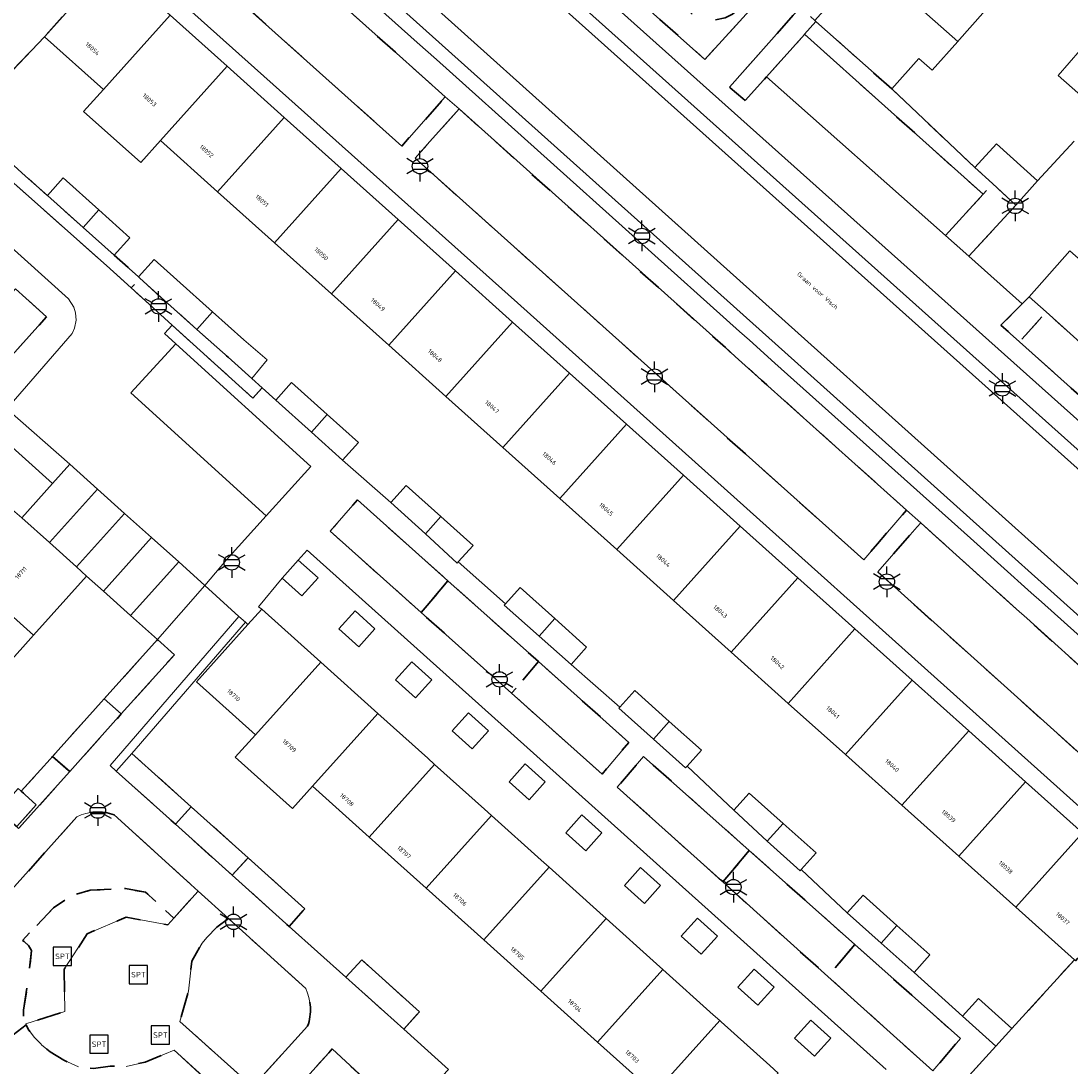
# Model space of a CAD drawing. Extents: x 105780 to 185197, y 477999 to 525027.
# Tile 312 of 562: x 107141 to 107228, y 479223 to 479310. Entities that reach past the tile are written whole.
import ezdxf
from ezdxf.enums import TextEntityAlignment as Align

# ---------------------------------------------------------------- set-up
doc = ezdxf.new("R2010")
doc.units = 0
doc.linetypes.add('XX-HIDDEN', pattern=[4, 2, -2])
for name, color, linetype, lineweight in [('B-GV-GR-HAAG_01-G', 252, 'GR-HAAG1', 13), ('B-GV-GR-MATERIAALGRENS-G', 252, 'XX-HIDDEN', 35), ('B-RO-IE-MEUBILAIR_WEGMEUBILAIR-S', 252, 'Continuous', 25), ('B-XX-KG-KADASTRAAL_BEBOUWING-G', 252, 'Continuous', 20), ('B1-WE-OG-BEBOUWING-T18', 7, 'Continuous', 18), ('B1-WE-OG-TERREIN_ERF-GV', 252, 'Continuous', 18), ('B1-WE-OG-TOPOGRAFIE-T18', 10, 'Continuous', 18), ('B1-WE-VH-VERHARDING_ASFALT-GV', 252, 'Continuous', 18), ('B1-WE-VH-VERHARDING_BETONSTRAATSTEEN-GV', 252, 'Continuous', 18), ('B1-WE-VH-VERHARDING_STRAATBAKSTEEN-GV', 252, 'Continuous', 18), ('B1-WE-VH-VERHARDING_TEGEL-GV', 252, 'Continuous', 18)]:
    doc.layers.add(name, color=color, linetype=linetype, lineweight=lineweight)
doc.styles.add('NLCS-ISO', font='NLCS-ISO.ttf')
doc.styles.add('NLCS-ISO-M200-T18', font='NLCS-ISO.ttf', dxfattribs={"height": 0.36})
doc.linetypes.add('GR-HAAG1', pattern='A,6,[176,NLCS.shx,S=0.125,R=0,X=0,Y=0],-2', length=8)

# ---------------------------------------------------------------- blocks, each defined once
blk = doc.blocks.new('B-SIE-WEG_LICHTMAST-SO')
at = {"ltscale": 0.1}
for p, q in [((0, 1.27), (0, 2.53)), ((-1.1, 0.63), (-2.19, 1.27)), ((1.1, 0.63), (2.19, 1.27)), ((-1.1, -0.63), (-2.19, -1.27)), ((0, -1.27), (0, -2.53)), ((1.1, -0.63), (2.19, -1.27))]:
    blk.add_line(p, q, dxfattribs=at)
at = {"flags": 128}
for points in [[(-1.16, 0.5), (1.16, 0.5)], [(-1.16, -0.5), (1.16, -0.5)]]:
    blk.add_lwpolyline(points, dxfattribs=at)
at = {"ltscale": 0.1}
blk.add_circle((0, 0), 1.27, dxfattribs=at)
at = {"style": 'NLCS-ISO'}
blk.add_attdef('TYPE', text='', height=1.8, dxfattribs=at).set_placement((0, 2.53), align=Align.BOTTOM_CENTER)
blk = doc.blocks.new('SIE-WEG_SPEELTOESTEL-SO')
at = {"flags": 128}
blk.add_lwpolyline([(-0.75, -0.75), (0.75, -0.75), (0.75, 0.75), (-0.75, 0.75)], close=True, dxfattribs=at)
at = {"style": 'NLCS-ISO'}
blk.add_text('SPT', height=0.45, dxfattribs=at).set_placement((0, 0), align=Align.MIDDLE_CENTER)

msp = doc.modelspace()

# ---------------------------------------------------------------- linework, layer by layer
at = {"layer": 'B-GV-GR-HAAG_01-G', "flags": 128}
msp.add_lwpolyline([(107159.468, 479259.941), (107158.929, 479260.407), (107148.307, 479248.12), (107148.809, 479247.669), (107150.11, 479249.117)], close=True, dxfattribs=at)
at = {"layer": 'B-GV-GR-MATERIAALGRENS-G', "flags": 128}
for points in [[(107147.788, 479326.953), (107144.945, 479323.813), (107172.353, 479299.225), (107173.563, 479300.59), (107175.95, 479303.282), (107174.034, 479304.996), (107172.44, 479306.422), (107163.293, 479314.606)], [(107187.683, 479315.005), (107197.347, 479306.379), (107202.776, 479312.339), (107200.671, 479314.252), (107200.83, 479313.597), (107200.975, 479312.875), (107200.952, 479312.186), (107200.835, 479311.679), (107200.55, 479311.048), (107200.252, 479310.631), (107199.635, 479310.107), (107199.014, 479309.799), (107198.145, 479309.625), (107197.179, 479309.727), (107196.395, 479310.03), (107195.637, 479310.754), (107194.9, 479311.74), (107193.695, 479314.022), (107193.126, 479315.664), (107192.902, 479316.586), (107191.493, 479315.001), (107189.213, 479317.029), (107187.038, 479318.963), (107184.655, 479321.082), (107185.123, 479321.608), (107181.107, 479325.217)], [(107145.568, 479243.893), (107140.193, 479237.866), (107136.413, 479233.627), (107133.075, 479229.895), (107131.742, 479228.404), (107130.374, 479226.875), (107132.633, 479225.265), (107133.896, 479224.518), (107135.149, 479224.284), (107136.358, 479224.322), (107137.931, 479224.595), (107139.709, 479225.438), (107141.4, 479226.719), (107141.354, 479226.822), (107141.194, 479227.182), (107141.161, 479227.933), (107141.556, 479230.33), (107141.839, 479232.855)], [(107141.839, 479232.855), (107141.572, 479233.262), (107141.238, 479233.59), (107141.076, 479233.685), (107143.646, 479236.384), (107145.24, 479237.43), (107146.664, 479237.828), (107149.581, 479237.977), (107151.23, 479237.665), (107153.574, 479235.536), (107155.58, 479237.767), (107154.375, 479238.862), (107148.653, 479244.046)], [(107164.443, 479229.721), (107158.075, 479235.502), (107157.115, 479234.774), (107156.282, 479233.935), (107155.902, 479233.477), (107155.442, 479232.671), (107155.055, 479231.994), (107154.77, 479229.505), (107154.069, 479226.997), (107160.08, 479221.618), (107160.663, 479222.264), (107164.597, 479226.629)]]:
    msp.add_lwpolyline(points, dxfattribs=at)
for points in [[(107148.142, 479314.089), (107145.551, 479316.322), (107133.209, 479302.533), (107135.576, 479300.428), (107136.324, 479301.255), (107137.633, 479302.714), (107142.902, 479308.246)], [(107205.567, 479308.44), (107205.571, 479308.444), (107206.492, 479309.512), (107206.423, 479309.573), (107205.211, 479310.658), (107199.382, 479304.082), (107200.493, 479303.138), (107200.684, 479302.976), (107202.432, 479304.932)], [(107212.764, 479303.935), (107206.492, 479309.512), (107205.571, 479308.444), (107212.19, 479302.51), (107220.288, 479295.25), (107221.07, 479296.127), (107219.624, 479297.461)], [(107177.085, 479302.283), (107174.677, 479299.589), (107173.46, 479298.227), (107210.449, 479265.088), (107211.594, 479266.421), (107213.588, 479268.741), (107213.979, 479269.197), (107202.035, 479279.908), (107199.841, 479281.876), (107199.041, 479282.593)], [(107146.083, 479292.516), (107143.142, 479295.138), (107141.349, 479296.747), (107139.123, 479298.744), (107136.324, 479301.255), (107135.576, 479300.428), (107140.623, 479295.937), (107148.019, 479289.358), (107150.052, 479287.516), (107150.776, 479288.324), (107150.662, 479288.426), (107148.659, 479290.22)], [(107223, 479294.346), (107221.07, 479296.127), (107220.288, 479295.25), (107217.189, 479291.858), (107219.124, 479290.128)], [(107155.463, 479284.103), (107152.513, 479286.73), (107150.776, 479288.324), (107150.052, 479287.516), (107151.195, 479286.48), (107153.439, 479284.447), (107160.084, 479278.426), (107160.84, 479279.269), (107160.007, 479280.043), (107158.04, 479281.808)], [(107143.06, 479285.131), (107140.505, 479287.441), (107130.485, 479276.277), (107133.045, 479273.962)], [(107225.489, 479285.538), (107224.094, 479286.791), (107223.513, 479286.207), (107221.768, 479284.453), (107223.307, 479283.075)], [(107233.668, 479278.192), (107225.489, 479285.538), (107223.307, 479283.075), (107239.272, 479268.781), (107244.811, 479274.907), (107243.695, 479275.877), (107239.894, 479271.588), (107237.623, 479273.6), (107235.392, 479275.579), (107235.287, 479275.672), (107233.129, 479277.584)], [(107173.957, 479260.744), (107176.171, 479263.356), (107168.701, 479270.031), (107166.456, 479267.446)], [(107231.933, 479253.006), (107223.888, 479260.267), (107223.05, 479261.023), (107216.122, 479267.275), (107215.152, 479268.15), (107214.866, 479267.822), (107212.747, 479265.393), (107211.611, 479264.091), (107247.224, 479232.029), (107247.229, 479232.034), (107250.765, 479236.012), (107250.421, 479236.322), (107245.836, 479240.46)], [(107176.171, 479263.356), (107173.957, 479260.744), (107181.417, 479254.078), (107183.63, 479256.691)], [(107153.611, 479257.257), (107152.214, 479258.506), (107147.832, 479253.621), (107149.236, 479252.373)], [(107183.63, 479256.691), (107181.417, 479254.078), (107188.876, 479247.413), (107191.086, 479250.028)], [(107149.236, 479252.373), (107147.832, 479253.621), (107147.828, 479253.625), (107147.579, 479253.338), (107143.575, 479248.874), (107144.981, 479247.621)], [(107144.981, 479247.621), (107143.575, 479248.874), (107143.372, 479248.648), (107140.992, 479245.994), (107142.228, 479244.888), (107140.627, 479243.1), (107139.39, 479244.208), (107139.364, 479244.179), (107140.77, 479242.919)], [(107150.11, 479249.117), (107148.809, 479247.669), (107153.695, 479243.281), (107154.997, 479244.725)], [(107198.825, 479238.515), (107201.019, 479241.105), (107192.299, 479248.869), (107190.133, 479246.337)], [(107154.997, 479244.725), (107153.695, 479243.281), (107158.387, 479239.066), (107159.683, 479240.514)], [(107201.019, 479241.105), (107198.825, 479238.515), (107207.489, 479230.719), (107209.722, 479233.355)], [(107159.683, 479240.514), (107158.387, 479239.066), (107163.078, 479234.853), (107164.369, 479236.303)], [(107239.247, 479234.83), (107234.366, 479239.212), (107233.402, 479238.157), (107233.411, 479238.149), (107227.91, 479232.015), (107227.823, 479232.093), (107222.66, 479226.419), (107221.346, 479224.966), (107218.054, 479221.327), (107222.894, 479216.918), (107239.284, 479234.797)], [(107143.646, 479236.384), (107141.076, 479233.685), (107141.238, 479233.59), (107141.572, 479233.262), (107141.839, 479232.855), (107141.556, 479230.33), (107141.161, 479227.933), (107141.194, 479227.182), (107141.354, 479226.822), (107144.582, 479227.825), (107144.533, 479231.313), (107146.432, 479234.239), (107149.638, 479235.614), (107153.067, 479234.973), (107153.574, 479235.536), (107151.23, 479237.665), (107149.581, 479237.977), (107146.664, 479237.828), (107145.24, 479237.43)], [(107209.722, 479233.355), (107207.489, 479230.719), (107216.153, 479222.923), (107218.426, 479225.606)], [(107169.055, 479232.092), (107167.752, 479230.654), (107172.52, 479226.372), (107173.815, 479227.814)], [(107158.656, 479220.035), (107153.591, 479224.635), (107151.201, 479223.656), (107149.644, 479223.301), (107148.32, 479223.308), (107146.951, 479223.118), (107145.707, 479223.261), (107144.49, 479223.801), (107143.361, 479224.488), (107142.663, 479225.085), (107142.626, 479225.122), (107142.066, 479225.682), (107141.552, 479226.379), (107141.4, 479226.719), (107139.709, 479225.438), (107137.931, 479224.595), (107136.358, 479224.322), (107135.149, 479224.284), (107133.896, 479224.518), (107132.633, 479225.265), (107130.374, 479226.875), (107127.138, 479223.276), (107126.441, 479222.501), (107130.16, 479219.184), (107127.831, 479216.572), (107127.991, 479213.781), (107132.475, 479209.771), (107134.711, 479207.771), (107136.971, 479205.554), (107137.17, 479205.49), (107137.361, 479205.516), (107139.661, 479207.473), (107140.271, 479207.741), (107141.246, 479207.72), (107142.163, 479207.547), (107142.791, 479207.21), (107143.764, 479206.518), (107145.275, 479205.16)], [(107172.578, 479219.228), (107166.627, 479224.736), (107166.342, 479224.428), (107161.378, 479218.933), (107162.497, 479217.88), (107168.561, 479212.44), (107169.82, 479211.399), (107174.855, 479206.728), (107176.335, 479205.395), (107177.691, 479206.942), (107168.854, 479214.937), (107172.293, 479218.92)]]:
    msp.add_lwpolyline(points, close=True, dxfattribs=at)
for points in [[(107148.653, 479244.046, 0.200249), (107145.568, 479243.893)], [(107164.597, 479226.629, 0.198536), (107164.443, 479229.721)]]:
    msp.add_lwpolyline(points, format="xyb", dxfattribs=at)
at = {"layer": 'B-XX-KG-KADASTRAAL_BEBOUWING-G', "flags": 128}
for points in [[(107214.913, 479319.122), (107210.763, 479314.454), (107218.204, 479307.838), (107218.362, 479308.016), (107220.285, 479310.191), (107222.321, 479312.481)], [(107153.257, 479310.027), (107148.403, 479314.38), (107148.142, 479314.089), (107142.902, 479308.246), (107147.757, 479303.893)], [(107210.763, 479314.454), (107206.423, 479309.573), (107206.492, 479309.512), (107212.764, 479303.935), (107215.007, 479306.459), (107216.108, 479305.48), (107218.204, 479307.838)], [(107157.964, 479305.807), (107153.257, 479310.027), (107147.757, 479303.893), (107146.131, 479302.08), (107150.837, 479297.859), (107152.463, 479299.672)], [(107228.29, 479307.13), (107226.497, 479305.058), (107229.951, 479301.995), (107231.728, 479304.049)], [(107162.67, 479301.586), (107157.964, 479305.807), (107152.463, 479299.672), (107157.169, 479295.452)], [(107167.364, 479297.376), (107162.67, 479301.586), (107157.169, 479295.452), (107161.864, 479291.242)], [(107219.624, 479297.461), (107221.07, 479296.127), (107223, 479294.346), (107224.786, 479296.354), (107221.413, 479299.405)], [(107172.055, 479293.17), (107167.364, 479297.376), (107161.864, 479291.242), (107166.555, 479287.036)], [(107143.142, 479295.138), (107146.083, 479292.516), (107147.383, 479293.966), (107144.451, 479296.597)], [(107147.383, 479293.966), (107146.083, 479292.516), (107148.659, 479290.22), (107149.952, 479291.661)], [(107176.788, 479288.926), (107172.055, 479293.17), (107166.555, 479287.036), (107171.287, 479282.792)], [(107153.822, 479288.188), (107151.953, 479289.865), (107150.662, 479288.426), (107150.776, 479288.324), (107152.513, 479286.73), (107155.463, 479284.103), (107156.761, 479285.551)], [(107181.494, 479284.706), (107176.788, 479288.926), (107171.287, 479282.792), (107175.993, 479278.571)], [(107159.33, 479283.246), (107156.761, 479285.551), (107155.463, 479284.103), (107158.04, 479281.808), (107160.007, 479280.043), (107161.252, 479281.599)], [(107186.201, 479280.485), (107181.494, 479284.706), (107175.993, 479278.571), (107180.7, 479274.351)], [(107190.892, 479276.278), (107186.201, 479280.485), (107180.7, 479274.351), (107185.391, 479270.144)], [(107161.965, 479278.248), (107164.906, 479275.61), (107166.214, 479277.069), (107163.274, 479279.707)], [(107166.214, 479277.069), (107164.906, 479275.61), (107167.473, 479273.306), (107168.782, 479274.765)], [(107138.676, 479275.482), (107136.281, 479272.812), (107140.278, 479269.228), (107141.022, 479268.559), (107143.555, 479271.384), (107138.814, 479275.636)], [(107195.583, 479272.071), (107190.892, 479276.278), (107185.391, 479270.144), (107190.082, 479265.938)], [(107147.271, 479270.928), (107144.986, 479272.978), (107143.555, 479271.384), (107141.022, 479268.559), (107143.304, 479266.506)], [(107200.273, 479267.866), (107195.583, 479272.071), (107190.082, 479265.938), (107194.771, 479261.732)], [(107149.504, 479268.925), (107147.271, 479270.928), (107143.304, 479266.506), (107145.534, 479264.499)], [(107171.467, 479269.821), (107174.307, 479267.221), (107175.592, 479268.654), (107172.727, 479271.225)], [(107143.304, 479266.506), (107141.022, 479268.559), (107140.278, 479269.228), (107135.889, 479264.334), (107141.986, 479258.865), (107146.367, 479263.75), (107145.534, 479264.499)], [(107151.737, 479266.922), (107149.504, 479268.925), (107145.534, 479264.499), (107146.367, 479263.75), (107147.767, 479262.495)], [(107175.592, 479268.654), (107174.307, 479267.221), (107176.926, 479264.824), (107177.018, 479264.927), (107178.235, 479266.283)], [(107205.025, 479263.604), (107200.273, 479267.866), (107194.771, 479261.732), (107199.524, 479257.47)], [(107153.971, 479264.918), (107151.737, 479266.922), (107147.767, 479262.495), (107150, 479260.491)], [(107156.125, 479262.986), (107153.971, 479264.918), (107150, 479260.491), (107152.214, 479258.506)], [(107163.829, 479265.075), (107162.496, 479263.59), (107164.133, 479262.12), (107165.477, 479263.595)], [(107135.889, 479264.334), (107135.267, 479263.64), (107131.632, 479259.588), (107137.729, 479254.119), (107141.986, 479258.865)], [(107209.731, 479259.384), (107205.025, 479263.604), (107199.524, 479257.47), (107204.23, 479253.25)], [(107180.91, 479261.463), (107180.804, 479261.345), (107183.683, 479258.804), (107184.97, 479260.239), (107182.112, 479262.803)], [(107165.678, 479256.655), (107165.146, 479257.133), (107160.813, 479261.027), (107159.676, 479259.761), (107155.425, 479255.032), (107160.29, 479250.66)], [(107167.173, 479259.388), (107168.821, 479257.908), (107170.154, 479259.393), (107168.506, 479260.873)], [(107184.97, 479260.239), (107183.683, 479258.804), (107186.337, 479256.462), (107187.605, 479257.875)], [(107214.437, 479255.164), (107209.731, 479259.384), (107204.23, 479253.25), (107208.936, 479249.03)], [(107170.394, 479252.417), (107165.678, 479256.655), (107160.29, 479250.66), (107158.635, 479248.819), (107163.351, 479244.58), (107165.006, 479246.421)], [(107174.831, 479255.192), (107173.183, 479256.672), (107171.85, 479255.187), (107173.498, 479253.707)], [(107219.108, 479250.976), (107214.437, 479255.164), (107208.936, 479249.03), (107213.607, 479244.841)], [(107190.328, 479252.944), (107190.256, 479252.863), (107193.114, 479250.298), (107194.423, 479251.757), (107191.565, 479254.322)], [(107175.072, 479248.213), (107174.498, 479248.728), (107170.394, 479252.417), (107165.006, 479246.421), (107169.684, 479242.218)], [(107176.527, 479250.985), (107178.175, 479249.505), (107179.508, 479250.99), (107177.86, 479252.47)], [(107194.423, 479251.757), (107193.114, 479250.298), (107195.756, 479247.927), (107195.89, 479248.076), (107197.065, 479249.386)], [(107223.798, 479246.768), (107219.108, 479250.976), (107213.607, 479244.841), (107218.298, 479240.635)], [(107179.758, 479244.002), (107179.183, 479244.518), (107175.072, 479248.213), (107169.684, 479242.218), (107174.37, 479238.007)], [(107181.212, 479246.776), (107182.86, 479245.296), (107184.193, 479246.781), (107182.545, 479248.261)], [(107140.627, 479243.1), (107142.228, 479244.888), (107140.992, 479245.994), (107140.738, 479246.222), (107139.137, 479244.434), (107139.39, 479244.208)], [(107228.489, 479242.563), (107223.798, 479246.768), (107218.298, 479240.635), (107222.988, 479236.429)], [(107199.743, 479244.435), (107202.493, 479241.883), (107203.801, 479243.342), (107201.01, 479245.847)], [(107184.518, 479239.723), (107183.859, 479240.315), (107179.758, 479244.002), (107174.37, 479238.007), (107179.13, 479233.728)], [(107185.889, 479242.574), (107187.537, 479241.094), (107188.87, 479242.579), (107187.222, 479244.059)], [(107203.801, 479243.342), (107202.493, 479241.883), (107205.209, 479239.446), (107205.303, 479239.551), (107206.518, 479240.905)], [(107228.489, 479242.563), (107222.988, 479236.429), (107227.823, 479232.093), (107227.91, 479232.015), (107233.411, 479238.149), (107233.402, 479238.157)], [(107189.204, 479235.512), (107188.692, 479235.973), (107184.518, 479239.723), (107179.13, 479233.728), (107183.816, 479229.517)], [(107190.722, 479238.232), (107192.37, 479236.752), (107193.703, 479238.237), (107192.055, 479239.717)], [(107209.087, 479235.966), (107211.879, 479233.478), (107213.179, 479234.928), (107210.396, 479237.425)], [(107193.89, 479231.301), (107193.368, 479231.769), (107189.204, 479235.512), (107183.816, 479229.517), (107188.502, 479225.306)], [(107195.4, 479234.03), (107197.048, 479232.55), (107198.381, 479234.035), (107196.733, 479235.515)], [(107213.179, 479234.928), (107211.879, 479233.478), (107214.604, 479231.05), (107215.896, 479232.49)], [(107198.576, 479227.09), (107198.044, 479227.567), (107193.89, 479231.301), (107188.502, 479225.306), (107193.188, 479221.095)], [(107200.077, 479229.829), (107201.725, 479228.349), (107203.058, 479229.834), (107201.41, 479231.314)], [(107218.599, 479227.431), (107221.346, 479224.966), (107222.66, 479226.419), (107219.908, 479228.89)], [(107203.407, 479222.748), (107202.721, 479223.365), (107198.691, 479226.986), (107198.576, 479227.09), (107193.188, 479221.095), (107193.303, 479220.991), (107198.019, 479216.753)], [(107204.754, 479225.627), (107206.402, 479224.147), (107207.735, 479225.632), (107206.087, 479227.112)]]:
    msp.add_lwpolyline(points, close=True, dxfattribs=at)
at = {"layer": 'B1-WE-OG-TERREIN_ERF-GV', "flags": 128}
for points in [[(107227.56, 479320.604), (107225.66, 479318.468), (107226.796, 479317.458), (107226.64, 479317.283), (107224.452, 479314.821), (107223.337, 479315.813), (107221.438, 479313.677), (107222.525, 479312.711), (107222.321, 479312.481), (107220.285, 479310.191), (107218.362, 479308.016), (107218.204, 479307.838), (107216.108, 479305.48), (107215.007, 479306.459), (107212.764, 479303.935), (107219.624, 479297.461), (107221.413, 479299.405), (107224.786, 479296.354), (107227.794, 479299.64)], [(107139.123, 479298.744), (107141.349, 479296.747), (107143.142, 479295.138), (107144.451, 479296.597), (107147.383, 479293.966), (107149.952, 479291.661), (107148.659, 479290.22), (107150.662, 479288.426), (107151.953, 479289.865), (107153.822, 479288.188), (107156.761, 479285.551), (107159.33, 479283.246), (107161.252, 479281.599), (107160.007, 479280.043), (107160.84, 479279.269), (107161.965, 479278.248), (107163.274, 479279.707), (107166.214, 479277.069), (107168.782, 479274.765), (107167.473, 479273.306), (107171.467, 479269.821), (107172.727, 479271.225), (107175.592, 479268.654), (107178.235, 479266.283), (107177.018, 479264.927), (107180.91, 479261.463), (107182.112, 479262.803), (107184.97, 479260.239), (107187.605, 479257.875), (107186.337, 479256.462), (107190.328, 479252.944), (107191.565, 479254.322), (107194.423, 479251.757), (107197.065, 479249.386), (107195.89, 479248.076), (107199.743, 479244.435), (107201.01, 479245.847), (107203.801, 479243.342), (107206.518, 479240.905), (107205.303, 479239.551), (107209.087, 479235.966), (107210.396, 479237.425), (107213.179, 479234.928), (107215.896, 479232.49), (107214.604, 479231.05), (107218.599, 479227.431), (107219.908, 479228.89), (107222.66, 479226.419), (107227.823, 479232.093), (107222.988, 479236.429), (107218.298, 479240.635), (107213.607, 479244.841), (107208.936, 479249.03), (107204.23, 479253.25), (107199.524, 479257.47), (107194.771, 479261.732), (107190.082, 479265.938), (107185.391, 479270.144), (107180.7, 479274.351), (107175.993, 479278.571), (107171.287, 479282.792), (107166.555, 479287.036), (107161.864, 479291.242), (107157.169, 479295.452), (107152.463, 479299.672), (107150.837, 479297.859), (107146.131, 479302.08), (107147.757, 479303.893), (107142.902, 479308.246), (107137.633, 479302.714)], [(107229.951, 479301.995), (107226.497, 479305.058), (107228.29, 479307.13)], [(107212.307, 479223.054), (107164.55, 479265.888), (107163.829, 479265.075), (107165.477, 479263.595), (107164.133, 479262.12), (107162.496, 479263.59), (107160.542, 479261.218), (107160.813, 479261.027), (107165.146, 479257.133), (107165.678, 479256.655), (107170.394, 479252.417), (107174.498, 479248.728), (107175.072, 479248.213), (107179.183, 479244.518), (107179.758, 479244.002), (107183.859, 479240.315), (107184.518, 479239.723), (107188.692, 479235.973), (107189.204, 479235.512), (107193.368, 479231.769), (107193.89, 479231.301), (107198.044, 479227.567), (107198.576, 479227.09), (107198.691, 479226.986), (107202.721, 479223.365), (107203.407, 479222.748)], [(107140.738, 479246.222), (107140.992, 479245.994), (107143.372, 479248.648), (107143.575, 479248.874), (107147.579, 479253.338), (107147.828, 479253.625), (107147.832, 479253.621), (107152.214, 479258.506), (107150, 479260.491), (107147.767, 479262.495), (107146.367, 479263.75), (107141.986, 479258.865), (107137.729, 479254.119)], [(107193.188, 479221.095), (107188.502, 479225.306), (107183.816, 479229.517), (107179.13, 479233.728), (107174.37, 479238.007), (107169.684, 479242.218), (107165.006, 479246.421), (107163.351, 479244.58), (107158.635, 479248.819), (107160.29, 479250.66), (107155.425, 479255.032), (107159.676, 479259.761), (107159.468, 479259.941), (107150.11, 479249.117), (107154.997, 479244.725), (107159.683, 479240.514), (107164.369, 479236.303), (107163.078, 479234.853), (107167.752, 479230.654), (107169.055, 479232.092), (107173.815, 479227.814), (107172.52, 479226.372), (107176.218, 479223.05)]]:
    msp.add_lwpolyline(points, dxfattribs=at)
for points in [[(107151.163, 479313.786), (107148.95, 479315.676), (107148.403, 479314.38), (107153.257, 479310.027), (107157.964, 479305.807), (107162.67, 479301.586), (107167.364, 479297.376), (107172.055, 479293.17), (107176.788, 479288.926), (107181.494, 479284.706), (107186.201, 479280.485), (107190.892, 479276.278), (107195.583, 479272.071), (107200.273, 479267.866), (107205.025, 479263.604), (107209.731, 479259.384), (107214.437, 479255.164), (107219.108, 479250.976), (107223.798, 479246.768), (107228.489, 479242.563), (107233.402, 479238.157), (107234.366, 479239.212), (107181.916, 479286.303)], [(107167.173, 479259.388), (107168.506, 479260.873), (107170.154, 479259.393), (107168.821, 479257.908)], [(107174.831, 479255.192), (107173.498, 479253.707), (107171.85, 479255.187), (107173.183, 479256.672)], [(107176.527, 479250.985), (107177.86, 479252.47), (107179.508, 479250.99), (107178.175, 479249.505)], [(107181.212, 479246.776), (107182.545, 479248.261), (107184.193, 479246.781), (107182.86, 479245.296)], [(107185.889, 479242.574), (107187.222, 479244.059), (107188.87, 479242.579), (107187.537, 479241.094)], [(107190.722, 479238.232), (107192.055, 479239.717), (107193.703, 479238.237), (107192.37, 479236.752)], [(107195.4, 479234.03), (107196.733, 479235.515), (107198.381, 479234.035), (107197.048, 479232.55)], [(107200.077, 479229.829), (107201.41, 479231.314), (107203.058, 479229.834), (107201.725, 479228.349)], [(107204.754, 479225.627), (107206.087, 479227.112), (107207.735, 479225.632), (107206.402, 479224.147)]]:
    msp.add_lwpolyline(points, close=True, dxfattribs=at)
at = {"layer": 'B1-WE-VH-VERHARDING_ASFALT-GV', "flags": 128}
msp.add_lwpolyline([(107133.816, 479343.621), (107134.229, 479343.386), (107136.87, 479341.886), (107139.044, 479340.203), (107141.606, 479338.269), (107150.938, 479331.222), (107159.634, 479324.572), (107244.561, 479248.308), (107250.233, 479243.337), (107262.91, 479231.807), (107267.897, 479236.918), (107254.999, 479248.542), (107184.906, 479311.31)], dxfattribs=at)
at = {"layer": 'B1-WE-VH-VERHARDING_BETONSTRAATSTEEN-GV', "flags": 128}
for points in [[(107159.634, 479324.572), (107159.754, 479322.807), (107159.823, 479321.795), (107165.512, 479316.69), (107166.17, 479316.1), (107203.938, 479282.209), (107220.272, 479267.551), (107240.299, 479249.58), (107241.795, 479248.238), (107243.074, 479248.27), (107244.561, 479248.308)], [(107212.19, 479302.51), (107205.571, 479308.444), (107205.567, 479308.44), (107202.432, 479304.932), (107217.189, 479291.858), (107220.288, 479295.25)], [(107227.456, 479290.583), (107224.094, 479286.791), (107225.489, 479285.538), (107233.668, 479278.192), (107237.084, 479282.046)], [(107153.731, 479282.914), (107150.026, 479278.866), (107161.183, 479268.724), (107164.854, 479272.803)]]:
    msp.add_lwpolyline(points, close=True, dxfattribs=at)
for points in [[(107184.906, 479311.31), (107254.999, 479248.542), (107267.897, 479236.918), (107268.635, 479237.674), (107255.738, 479249.436), (107185.508, 479312.337)], [(107126.452, 479303.218), (107144.889, 479286.622), (107145.32, 479285.927), (107145.455, 479285.461), (107145.51, 479284.86), (107145.377, 479284.214), (107145.18, 479283.755), (107139.806, 479277.556), (107144.986, 479272.978), (107147.271, 479270.928), (107149.504, 479268.925), (107151.737, 479266.922), (107153.971, 479264.918), (107156.125, 479262.986), (107157.894, 479265.071), (107161.183, 479268.724), (107150.026, 479278.866), (107153.731, 479282.914), (107152.81, 479283.751), (107153.439, 479284.447), (107151.195, 479286.48), (107150.052, 479287.516), (107148.019, 479289.358), (107140.623, 479295.937)], [(107227.794, 479299.64), (107224.786, 479296.354), (107223, 479294.346), (107219.124, 479290.128), (107223.513, 479286.207), (107224.094, 479286.791), (107227.456, 479290.583), (107237.084, 479282.046)], [(107160.08, 479221.618), (107154.069, 479226.997), (107154.77, 479229.505), (107155.055, 479231.994), (107155.442, 479232.671), (107155.902, 479233.477), (107156.282, 479233.935), (107157.115, 479234.774), (107158.075, 479235.502), (107155.58, 479237.767), (107153.574, 479235.536), (107153.067, 479234.973), (107149.638, 479235.614), (107146.432, 479234.239), (107144.533, 479231.313), (107144.582, 479227.825), (107141.354, 479226.822), (107141.4, 479226.719), (107141.552, 479226.379), (107142.066, 479225.682), (107142.626, 479225.122), (107142.663, 479225.085), (107143.361, 479224.488), (107144.49, 479223.801), (107145.707, 479223.261)], [(107149.644, 479223.301), (107151.201, 479223.656), (107153.591, 479224.635), (107158.656, 479220.035)]]:
    msp.add_lwpolyline(points, dxfattribs=at)
at = {"layer": 'B1-WE-VH-VERHARDING_STRAATBAKSTEEN-GV', "flags": 128}
for points in [[(107136.66, 479191.173), (107147.902, 479203.72), (107156.343, 479213.14), (107161.378, 479218.933), (107166.342, 479224.428), (107166.627, 479224.736), (107172.578, 479219.228), (107176.218, 479223.05), (107172.52, 479226.372), (107167.752, 479230.654), (107163.078, 479234.853), (107158.387, 479239.066), (107153.695, 479243.281), (107148.809, 479247.669), (107148.307, 479248.12), (107158.929, 479260.407), (107156.125, 479262.986), (107152.214, 479258.506), (107153.611, 479257.257), (107149.236, 479252.373), (107144.981, 479247.621), (107140.77, 479242.919)], [(107120.513, 479215.904), (107122.729, 479218.373), (107126.441, 479222.501), (107127.138, 479223.276), (107130.374, 479226.875), (107131.742, 479228.404), (107133.075, 479229.895), (107136.413, 479233.627), (107140.193, 479237.866), (107145.568, 479243.893)], [(107148.653, 479244.046), (107154.375, 479238.862), (107155.58, 479237.767), (107158.075, 479235.502), (107164.443, 479229.721)], [(107164.597, 479226.629), (107160.663, 479222.264), (107160.08, 479221.618), (107158.656, 479220.035), (107145.275, 479205.16), (107145.077, 479204.94), (107139.586, 479198.834)]]:
    msp.add_lwpolyline(points, dxfattribs=at)
at = {"layer": 'B1-WE-VH-VERHARDING_STRAATBAKSTEEN-GV'}
for points in [[(107145.568, 479243.893, -0.200249), (107148.653, 479244.046)], [(107164.443, 479229.721, -0.198536), (107164.597, 479226.629)]]:
    msp.add_lwpolyline(points, format="xyb", dxfattribs=at)
at = {"layer": 'B1-WE-VH-VERHARDING_TEGEL-GV', "flags": 128}
for points in [[(107247.224, 479232.029), (107211.611, 479264.091), (107212.747, 479265.393), (107214.866, 479267.822), (107215.152, 479268.15), (107213.979, 479269.197), (107213.588, 479268.741), (107211.594, 479266.421), (107210.449, 479265.088), (107173.46, 479298.227), (107174.677, 479299.589), (107177.085, 479302.283), (107175.95, 479303.282), (107173.563, 479300.59), (107172.353, 479299.225), (107144.945, 479323.813)], [(107239.272, 479268.781), (107223.307, 479283.075), (107221.768, 479284.453), (107223.513, 479286.207), (107219.124, 479290.128), (107217.189, 479291.858), (107202.432, 479304.932), (107200.684, 479302.976), (107200.493, 479303.138), (107199.382, 479304.082), (107205.211, 479310.658), (107207.447, 479313.161), (107205.585, 479314.829), (107201.507, 479318.483), (107200.426, 479319.451), (107198.961, 479320.724), (107197.703, 479321.922), (107195.529, 479319.54), (107195.228, 479319.201), (107196.514, 479318.032), (107200.671, 479314.252), (107202.776, 479312.339), (107197.347, 479306.379), (107187.683, 479315.005)], [(107225.106, 479261.614), (107224.257, 479262.376), (107219.243, 479266.872), (107203.133, 479281.319), (107201.032, 479283.203), (107200.218, 479283.933), (107175.217, 479306.354), (107173.632, 479307.775), (107169.223, 479311.73), (107168.965, 479311.961), (107164.718, 479315.769), (107158.979, 479320.916)], [(107158.146, 479319.211), (107163.293, 479314.606), (107172.44, 479306.422), (107174.034, 479304.996), (107175.95, 479303.282), (107177.085, 479302.283), (107199.041, 479282.593), (107199.841, 479281.876), (107202.035, 479279.908), (107213.979, 479269.197), (107215.152, 479268.15), (107216.122, 479267.275), (107223.05, 479261.023), (107223.888, 479260.267), (107231.933, 479253.006)], [(107151.163, 479313.786), (107181.916, 479286.303), (107234.366, 479239.212)], [(107185.508, 479312.337), (107255.738, 479249.436), (107268.635, 479237.674), (107269.907, 479238.979), (107256.999, 479250.785), (107186.608, 479313.757)], [(107186.608, 479313.757), (107256.999, 479250.785)], [(107138.814, 479275.636), (107143.555, 479271.384), (107144.986, 479272.978), (107139.806, 479277.556), (107145.18, 479283.755), (107145.377, 479284.214), (107145.51, 479284.86), (107145.455, 479285.461), (107145.32, 479285.927), (107144.889, 479286.622), (107126.452, 479303.218)], [(107218.054, 479221.327), (107221.346, 479224.966), (107218.599, 479227.431), (107214.604, 479231.05), (107211.879, 479233.478), (107209.087, 479235.966), (107205.303, 479239.551), (107205.209, 479239.446), (107202.493, 479241.883), (107199.743, 479244.435), (107195.89, 479248.076), (107195.756, 479247.927), (107193.114, 479250.298), (107190.256, 479252.863), (107190.328, 479252.944), (107186.337, 479256.462), (107183.683, 479258.804), (107180.804, 479261.345), (107180.91, 479261.463), (107177.018, 479264.927), (107176.926, 479264.824), (107174.307, 479267.221), (107171.467, 479269.821), (107167.473, 479273.306), (107164.906, 479275.61), (107161.965, 479278.248), (107160.84, 479279.269), (107160.084, 479278.426), (107153.439, 479284.447), (107152.81, 479283.751), (107153.731, 479282.914), (107164.854, 479272.803), (107161.183, 479268.724), (107157.894, 479265.071), (107156.125, 479262.986), (107158.929, 479260.407), (107159.468, 479259.941), (107159.676, 479259.761), (107160.813, 479261.027), (107160.542, 479261.218), (107162.496, 479263.59), (107163.829, 479265.075), (107164.55, 479265.888), (107212.307, 479223.054)], [(107239.266, 479248.915), (107225.106, 479261.614)]]:
    msp.add_lwpolyline(points, dxfattribs=at)
for points in [[(107166.17, 479316.1), (107165.512, 479316.69), (107159.823, 479321.795), (107158.979, 479320.916), (107164.718, 479315.769), (107168.965, 479311.961), (107169.223, 479311.73), (107173.632, 479307.775), (107175.217, 479306.354), (107200.218, 479283.933), (107201.032, 479283.203), (107203.133, 479281.319), (107219.243, 479266.872), (107224.257, 479262.376), (107225.106, 479261.614), (107239.266, 479248.915), (107240.972, 479247.362), (107241.795, 479248.238), (107240.299, 479249.58), (107220.272, 479267.551), (107203.938, 479282.209)], [(107140.505, 479287.441), (107143.06, 479285.131), (107133.045, 479273.962), (107123.196, 479262.979), (107120.588, 479265.251), (107130.485, 479276.277)], [(107191.086, 479250.028), (107188.876, 479247.413), (107181.417, 479254.078), (107173.957, 479260.744), (107166.456, 479267.446), (107168.701, 479270.031), (107176.171, 479263.356), (107183.63, 479256.691)], [(107201.019, 479241.105), (107209.722, 479233.355), (107218.426, 479225.606), (107216.153, 479222.923), (107207.489, 479230.719), (107198.825, 479238.515), (107190.133, 479246.337), (107192.299, 479248.869)]]:
    msp.add_lwpolyline(points, close=True, dxfattribs=at)

# ---------------------------------------------------------------- block references
at = {"layer": 'B-RO-IE-MEUBILAIR_WEGMEUBILAIR-S', "xscale": 0.5, "yscale": 0.5, "zscale": 0.5}
for p in [(107173.864, 479297.561), (107222.945, 479294.283), (107192.165, 479291.805), (107152.312, 479285.995), (107193.207, 479280.198), (107221.888, 479279.232), (107158.341, 479264.878), (107212.361, 479263.288), (107180.425, 479255.224), (107147.301, 479244.4), (107199.708, 479238.09), (107158.488, 479235.225)]:
    msp.add_blockref('B-SIE-WEG_LICHTMAST-SO', p, dxfattribs=at)
at = {"layer": 'B-RO-IE-MEUBILAIR_WEGMEUBILAIR-S'}
for p in [(107144.38, 479232.377), (107150.648, 479230.867), (107152.46, 479225.883), (107147.401, 479225.128)]:
    msp.add_blockref('SIE-WEG_SPEELTOESTEL-SO', p, dxfattribs=at)

# ---------------------------------------------------------------- texts
at = {"layer": 'B1-WE-OG-BEBOUWING-T18', "style": 'NLCS-ISO-M200-T18'}
for s, rotation, p in [('18054', 318.1, (107146.859, 479307.249)), ('18053', 318.1, (107151.565, 479303.029)), ('18052', 318.1, (107156.271, 479298.809)), ('18051', 318.1, (107160.836, 479294.715)), ('18050', 318.1, (107165.727, 479290.33)), ('18049', 318.1, (107170.39, 479286.148)), ('18048', 318.1, (107175.096, 479281.928)), ('18047', 318.1, (107179.802, 479277.708)), ('18046', 318.1, (107184.533, 479273.465)), ('18045', 318.1, (107189.214, 479269.268)), ('18044', 318.1, (107193.92, 479265.047)), ('18711', 48.1, (107140.968, 479264.006)), ('18043', 318.1, (107198.626, 479260.827)), ('18042', 318.1, (107203.332, 479256.607)), ('18710', 317.7, (107158.498, 479253.925)), ('18041', 318.1, (107207.897, 479252.513)), ('18709', 317.7, (107163.093, 479249.751)), ('18040', 318.1, (107212.789, 479248.127)), ('18708', 317.7, (107167.828, 479245.292)), ('18039', 318.1, (107217.451, 479243.946)), ('18707', 317.7, (107172.562, 479240.978)), ('18038', 318.1, (107222.157, 479239.726)), ('18706', 317.7, (107177.158, 479237.076)), ('18037', 318.1, (107226.863, 479235.506)), ('18705', 317.7, (107181.892, 479232.622)), ('18704', 317.7, (107186.627, 479228.303)), ('18703', 317.7, (107191.362, 479224.125))]:
    msp.add_text(s, height=0.36, rotation=rotation, dxfattribs=at).set_placement(p, align=Align.MIDDLE)
at = {"layer": 'B1-WE-OG-TOPOGRAFIE-T18', "style": 'NLCS-ISO-M200-T18'}
msp.add_text('Graan voor Visch', height=0.36, rotation=318.1, dxfattribs=at).set_placement((107206.648, 479287.297), align=Align.MIDDLE)

doc.saveas('drawing.dxf')
